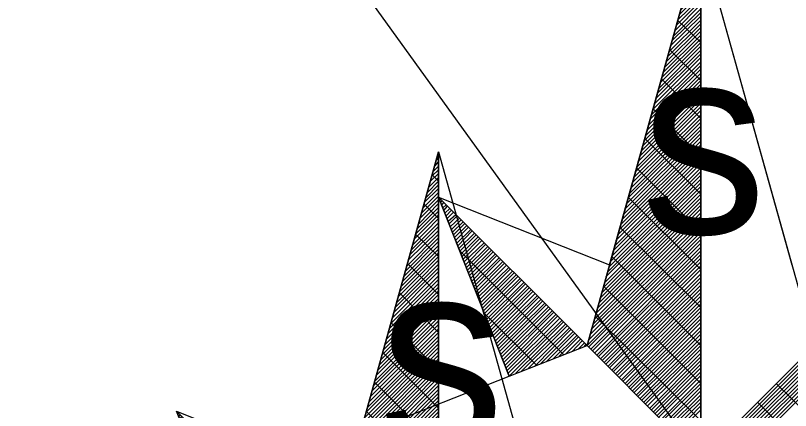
# Model space of a CAD drawing. Extents: x -729889 to -691139, y -995431 to -974354.
# Drawn here: x -724905.836 to -724904.872, y -977460.984 to -977460.492 of the extents above; entities that cross this region are included whole.
import ezdxf

# ---------------------------------------------------------------- set-up
doc = ezdxf.new("R2010")
doc.units = 0
for name, color, linetype in [('Kabelové vedení VO', 7, 'Continuous'), ('Svítidlo vestavné a přisazené venkovní', 7, 'Continuous'), ('Světelný bod se zemním svítidlem', 7, 'Continuous')]:
    doc.layers.add(name, color=color, linetype=linetype)

# ---------------------------------------------------------------- blocks, each defined once
blk = doc.blocks.new('Světlo')
at = {"layer": 'Světelný bod se zemním svítidlem'}
for p, q in [((-0.3687, 0.3687), (0, 1.6939)), ((0, 1.6939), (-0.3687, 0.3687)), ((-0.2957, 0.6313), (0, 1.6939)), ((-0.0035, 1.6817), (0, 1.6852)), ((0, 1.6939), (0.3687, 0.3687)), ((0, 0), (0, 1.6939)), ((0, 1.6939), (0.2957, 0.6313)), ((0, 1.6939), (0, -1.3043)), ((-0.0122, 1.647), (0, 1.6609)), ((-0.0087, 1.6643), (0, 1.673)), ((-0.0226, 1.6139), (0, 1.6348)), ((-0.0174, 1.6296), (0, 1.647)), ((-0.0313, 1.5791), (0, 1.6104)), ((-0.0278, 1.5965), (0, 1.6226)), ((0, 1.5983), (-0.0209, 1.6191)), ((-0.0417, 1.5443), (0, 1.5861)), ((-0.0365, 1.5617), (0, 1.5983)), ((-0.0504, 1.5113), (0, 1.5617)), ((-0.047, 1.5287), (0, 1.5739)), ((-0.0609, 1.4765), (0, 1.5374)), ((-0.0557, 1.4939), (0, 1.5496)), ((-0.0696, 1.4435), (0, 1.513)), ((-0.0643, 1.4591), (0, 1.5252)), ((0, 1.4765), (-0.047, 1.5235)), ((-0.08, 1.4087), (0, 1.4887)), ((-0.0748, 1.4261), (0, 1.5009)), ((-0.0887, 1.3739), (0, 1.4626)), ((-0.0835, 1.3913), (0, 1.4765)), ((-0.0991, 1.3409), (0, 1.4383)), ((-0.0939, 1.3583), (0, 1.4504)), ((-0.1078, 1.3061), (0, 1.4139)), ((-0.1026, 1.3235), (0, 1.4261)), ((0, 1.353), (-0.0748, 1.4261)), ((-0.1165, 1.273), (0, 1.3896)), ((-0.113, 1.2887), (0, 1.4017)), ((-0.127, 1.2383), (0, 1.3652)), ((-0.1217, 1.2557), (0, 1.3774)), ((-0.1357, 1.2035), (0, 1.3409)), ((-0.1322, 1.2209), (0, 1.353)), ((-0.1461, 1.1704), (0, 1.3165)), ((-0.1409, 1.1878), (0, 1.3287)), ((0, 1.2296), (-0.1009, 1.3304)), ((-0.1548, 1.1357), (0, 1.2904)), ((-0.1513, 1.153), (0, 1.3043)), ((-0.1652, 1.1026), (0, 1.2661)), ((-0.16, 1.1183), (0, 1.2783)), ((-0.1739, 1.0678), (0, 1.2417)), ((-0.1687, 1.0852), (0, 1.2539)), ((0, 1.1061), (-0.127, 1.2348)), ((-0.1843, 1.033), (0, 1.2174)), ((-0.1791, 1.0504), (0, 1.2296)), ((-0.193, 1), (0, 1.193)), ((-0.1878, 1.0174), (0, 1.2052)), ((-0.2035, 0.9652), (0, 1.1687)), ((-0.1983, 0.9826), (0, 1.1809)), ((-0.2174, 0.9148), (0, 1.1322)), ((-0.2122, 0.9322), (0, 1.1443)), ((-0.207, 0.9478), (0, 1.1565)), ((0, 0.9843), (-0.1548, 1.1391)), ((-0.2226, 0.8974), (0, 1.1183)), ((-0.2365, 0.847), (0, 1.0817)), ((-0.2313, 0.8626), (0, 1.0939)), ((-0.2261, 0.88), (0, 1.1061)), ((-0.2452, 0.8122), (0, 1.0574)), ((-0.24, 0.8296), (0, 1.0696)), ((-0.2557, 0.7774), (0, 1.033)), ((-0.2504, 0.7948), (0, 1.0452)), ((0, 0.8609), (-0.1809, 1.0417)), ((0, 1.0522), (0, 1.0504)), ((-0.2643, 0.7443), (0, 1.0087)), ((-0.2591, 0.7617), (0, 1.0209)), ((-0.2748, 0.7096), (0, 0.9843)), ((-0.2696, 0.727), (0, 0.9965)), ((-0.2835, 0.6765), (0, 0.96)), ((-0.2783, 0.6922), (0, 0.9722)), ((-0.2922, 0.6417), (0, 0.9339)), ((-0.2887, 0.6591), (0, 0.9461)), ((0, 0.7374), (-0.2087, 0.9461)), ((-0.3026, 0.607), (0, 0.9096)), ((-0.2974, 0.6243), (0, 0.9217)), ((-0.3113, 0.5739), (0, 0.8852)), ((-0.3078, 0.5913), (0, 0.8974)), ((-0.3217, 0.5391), (0, 0.8609)), ((-0.3165, 0.5565), (0, 0.873)), ((-0.3687, 0.3687), (-0.8504, 0.8504)), ((-0.8504, 0.8504), (-0.6209, 0.2696)), ((-0.6209, 0.2696), (-0.8504, 0.8504)), ((-0.8504, 0.8504), (-0.2957, 0.6313)), ((-0.3687, 0.3687), (-0.8504, 0.8504)), ((-0.847, 0.8435), (-0.8452, 0.8452)), ((-0.8435, 0.8348), (-0.8383, 0.8383)), ((-0.84, 0.8243), (-0.833, 0.833)), ((-0.3304, 0.5061), (0, 0.8365)), ((-0.327, 0.5217), (0, 0.8487)), ((0, 0.6157), (-0.2348, 0.8504)), ((-0.8365, 0.8157), (-0.8261, 0.8261)), ((-0.833, 0.807), (-0.8209, 0.8209)), ((-0.8296, 0.7983), (-0.8139, 0.8139)), ((-0.8261, 0.7896), (-0.8087, 0.8087)), ((-0.3409, 0.4713), (0, 0.8122)), ((-0.3357, 0.4887), (0, 0.8243)), ((-0.8226, 0.7809), (-0.8017, 0.8017)), ((-0.8191, 0.7722), (-0.7948, 0.7948)), ((-0.8157, 0.7635), (-0.7896, 0.7896)), ((-0.8122, 0.7548), (-0.7826, 0.7826)), ((-0.3496, 0.4365), (0, 0.7878)), ((-0.3443, 0.4539), (0, 0.8)), ((-0.8087, 0.7461), (-0.7774, 0.7774)), ((-0.8052, 0.7374), (-0.7704, 0.7704)), ((-0.8017, 0.7287), (-0.7652, 0.7652)), ((-0.7983, 0.72), (-0.7583, 0.7583)), ((-0.36, 0.4035), (0, 0.7617)), ((-0.3548, 0.4209), (0, 0.7739)), ((-0.7948, 0.7113), (-0.753, 0.753)), ((-0.7913, 0.7009), (-0.7461, 0.7461)), ((-0.7878, 0.6922), (-0.7409, 0.7409)), ((-0.7843, 0.6835), (-0.7339, 0.7339)), ((-0.3687, 0.3687), (0, 0.7374)), ((-0.3635, 0.3861), (0, 0.7496)), ((0, 0.4922), (-0.2626, 0.753)), ((-0.7809, 0.6748), (-0.7287, 0.7287)), ((-0.7774, 0.6661), (-0.7217, 0.7217)), ((-0.7739, 0.6574), (-0.7165, 0.7165)), ((-0.7704, 0.6487), (-0.7096, 0.7096)), ((-0.3635, 0.3635), (0, 0.7252)), ((-0.3565, 0.3565), (0, 0.713)), ((-0.767, 0.64), (-0.7026, 0.7026)), ((-0.7635, 0.6313), (-0.6974, 0.6974)), ((-0.76, 0.6226), (-0.6904, 0.6904)), ((-0.7565, 0.6139), (-0.6852, 0.6852)), ((-0.3513, 0.3513), (0, 0.7009)), ((-0.3443, 0.3443), (0, 0.6887)), ((-0.4452, 0.3391), (-0.7809, 0.6765)), ((-0.753, 0.6052), (-0.6783, 0.6783)), ((-0.7496, 0.5965), (-0.673, 0.673)), ((-0.7461, 0.5878), (-0.6661, 0.6661)), ((-0.7426, 0.5774), (-0.6609, 0.6609)), ((-0.7391, 0.5687), (-0.6539, 0.6539)), ((-0.3374, 0.3374), (0, 0.6765)), ((-0.3322, 0.3322), (0, 0.6643)), ((0, 0.3687), (-0.2887, 0.6574)), ((-0.7357, 0.56), (-0.6487, 0.6487)), ((-0.7322, 0.5513), (-0.6417, 0.6417)), ((-0.7287, 0.5426), (-0.6365, 0.6365)), ((-0.7252, 0.5339), (-0.6296, 0.6296)), ((-0.2957, 0.6313), (-0.3687, 0.3687)), ((-0.3252, 0.3252), (0, 0.6522)), ((-0.32, 0.32), (0, 0.64)), ((-0.7217, 0.5252), (-0.6226, 0.6226)), ((-0.7183, 0.5165), (-0.6174, 0.6174)), ((-0.7148, 0.5078), (-0.6104, 0.6104)), ((-0.7113, 0.4991), (-0.6052, 0.6052)), ((-0.313, 0.313), (0, 0.6278)), ((-0.3078, 0.3078), (0, 0.6157)), ((-0.7078, 0.4904), (-0.5983, 0.5983)), ((-0.7043, 0.4817), (-0.593, 0.593)), ((-0.7009, 0.473), (-0.5861, 0.5861)), ((-0.6974, 0.4643), (-0.5809, 0.5809)), ((-0.3009, 0.3009), (0, 0.6017)), ((-0.2957, 0.2957), (0, 0.5896)), ((-0.6939, 0.4539), (-0.5739, 0.5739)), ((-0.6904, 0.4452), (-0.5687, 0.5687)), ((-0.687, 0.4365), (-0.5617, 0.5617)), ((-0.6835, 0.4278), (-0.5565, 0.5565)), ((0, 0.2452), (-0.3148, 0.5617)), ((-0.2887, 0.2887), (0, 0.5774)), ((-0.2835, 0.2835), (0, 0.5652)), ((-0.68, 0.4191), (-0.5496, 0.5496)), ((-0.6765, 0.4104), (-0.5443, 0.5443)), ((-0.673, 0.4017), (-0.5374, 0.5374)), ((-0.6696, 0.393), (-0.5304, 0.5304)), ((-0.2765, 0.2765), (0, 0.553)), ((-0.2713, 0.2713), (0, 0.5409)), ((-0.2643, 0.2643), (0, 0.5287)), ((-0.6661, 0.3843), (-0.5252, 0.5252)), ((-0.6626, 0.3757), (-0.5183, 0.5183)), ((-0.6591, 0.367), (-0.513, 0.513)), ((-0.6557, 0.3583), (-0.5061, 0.5061)), ((-0.2574, 0.2574), (0, 0.5165)), ((-0.2522, 0.2522), (0, 0.5043)), ((-0.6522, 0.3496), (-0.5009, 0.5009)), ((-0.6487, 0.3409), (-0.4939, 0.4939)), ((-0.6452, 0.3322), (-0.4887, 0.4887)), ((-0.6417, 0.3217), (-0.4817, 0.4817)), ((-0.2452, 0.2452), (0, 0.4922)), ((-0.24, 0.24), (0, 0.48)), ((-0.5322, 0.3043), (-0.7009, 0.473)), ((-0.6383, 0.313), (-0.4765, 0.4765)), ((-0.6348, 0.3043), (-0.4696, 0.4696)), ((-0.6313, 0.2957), (-0.4643, 0.4643)), ((-0.6278, 0.287), (-0.4574, 0.4574)), ((0, 0.1235), (-0.3426, 0.4643)), ((-0.233, 0.233), (0, 0.4678)), ((-0.2278, 0.2278), (0, 0.4557)), ((-0.6243, 0.2783), (-0.4504, 0.4504)), ((-0.6209, 0.2696), (-0.4452, 0.4452)), ((-0.6, 0.2783), (-0.4383, 0.4383)), ((-0.5809, 0.2852), (-0.433, 0.433)), ((-0.2209, 0.2209), (0, 0.4435)), ((-0.2157, 0.2157), (0, 0.4296)), ((-0.56, 0.2939), (-0.4261, 0.4261)), ((-0.5391, 0.3009), (-0.4209, 0.4209)), ((-0.52, 0.3096), (-0.4139, 0.4139)), ((-0.4991, 0.3183), (-0.4087, 0.4087)), ((-0.2087, 0.2087), (0, 0.4174)), ((-0.2035, 0.2035), (0, 0.4052)), ((-0.4783, 0.3252), (-0.4017, 0.4017)), ((-0.4591, 0.3339), (-0.3965, 0.3965)), ((-0.4383, 0.3409), (-0.3896, 0.3896)), ((-0.4174, 0.3496), (-0.3843, 0.3843)), ((-0.3965, 0.3583), (-0.3774, 0.3774)), ((-0.1965, 0.1965), (0, 0.393)), ((-0.1913, 0.1913), (0, 0.3809)), ((-0.6209, 0.2696), (-0.3687, 0.3687)), ((-0.3774, 0.3652), (-0.3722, 0.3722)), ((-0.3687, 0.3687), (0, 0)), ((0, 0), (-0.3687, 0.3687)), ((-0.1843, 0.1843), (0, 0.3687)), ((-0.1791, 0.1791), (0, 0.3565)), ((0.3687, 0.3687), (0, 0)), ((0.3687, 0.3687), (0, 0)), ((0, 0), (0.3687, 0.3687)), ((0.0122, 0), (0.3774, 0.3652)), ((0.0243, 0), (0.3861, 0.3617)), ((0.0365, 0), (0.3948, 0.3583)), ((0.0487, 0), (0.4035, 0.3548)), ((-0.1722, 0.1722), (0, 0.3443)), ((-0.1652, 0.1652), (0, 0.3322)), ((0.0609, 0), (0.4139, 0.3513)), ((0.073, 0), (0.4226, 0.3478)), ((0.0852, 0), (0.4313, 0.3443)), ((0.0991, 0), (0.44, 0.3409)), ((0.1113, 0), (0.4487, 0.3374)), ((0.1235, 0), (0.4574, 0.3339)), ((-0.16, 0.16), (0, 0.32)), ((-0.153, 0.153), (0, 0.3078)), ((-0.1478, 0.1478), (0, 0.2957)), ((-0.1409, 0.1409), (0, 0.2835)), ((-1.3043, 0), (-0.6209, 0.2696)), ((-0.1357, 0.1357), (0, 0.2713)), ((-0.1287, 0.1287), (0, 0.2574)), ((-0.1235, 0.1235), (0, 0.2452)), ((-0.1165, 0.1165), (0, 0.233)), ((0.4922, 0), (0.2452, 0.2452)), ((-0.1113, 0.1113), (0, 0.2209)), ((-0.1043, 0.1043), (0, 0.2087)), ((-0.0991, 0.0991), (0, 0.1965)), ((-0.0922, 0.0922), (0, 0.1843)), ((0.3687, 0), (0.1843, 0.1843)), ((-0.0852, 0.0852), (0, 0.1722)), ((-0.08, 0.08), (0, 0.16))]:
    blk.add_line(p, q, dxfattribs=at)
blk.add_text('s', height=0.6087, dxfattribs=at).set_placement((-0.1939, 0.7324))

msp = doc.modelspace()

# ---------------------------------------------------------------- linework, layer by layer
at = {"layer": 'Kabelové vedení VO'}
msp.add_lwpolyline([(-724908.273, -977457.2514), (-724907.8878, -977457.0144), (-724904.984, -977461.0442)], dxfattribs=at)

# ---------------------------------------------------------------- block references
at = {"layer": 'Svítidlo vestavné a přisazené venkovní', "xscale": 0.38333333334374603, "yscale": 0.38333333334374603}
for p in [(-724904.984, -977461.0442), (-724905.3099, -977461.3108)]:
    msp.add_blockref('Světlo', p, dxfattribs=at)

doc.saveas('drawing.dxf')
